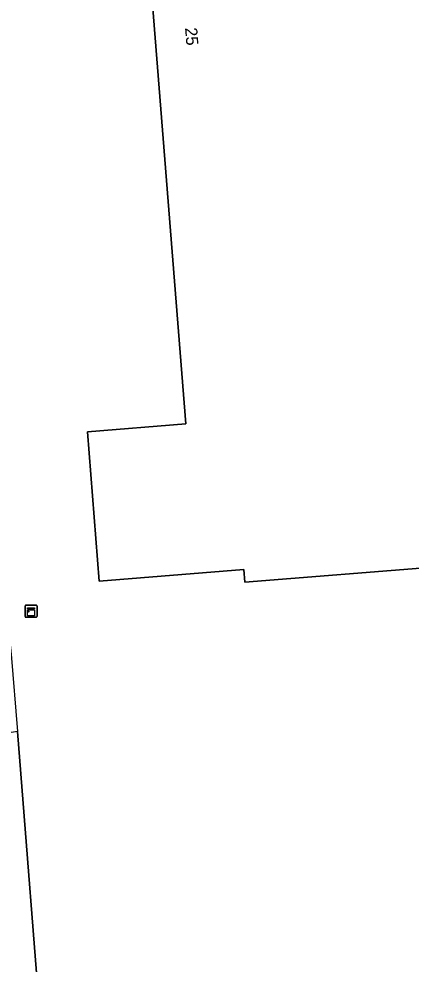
# Model space of a CAD drawing. Extents: x 157793 to 159380, y 380877 to 382313.
# Drawn here: x 157998 to 158030.4, y 381260.3 to 381338.5 of the extents above; entities that cross this region are included whole.
import ezdxf

# ---------------------------------------------------------------- set-up
doc = ezdxf.new("R2010")
doc.units = 0
for name, color, linetype in [('IMGEO_Erf', 7, 'Continuous'), ('IMGEO_Kast', 7, 'Continuous'), ('IMGEO_Pand', 7, 'Continuous'), ('IMGEO_Pand_nummerreeks', 7, 'Continuous'), ('IMGEO_Voetpad_open', 7, 'Continuous')]:
    doc.layers.add(name, color=color, linetype=linetype)

msp = doc.modelspace()

# ---------------------------------------------------------------- linework, layer by layer
at = {"layer": 'IMGEO_Erf'}
msp.add_lwpolyline([(158030.615, 381422.766), (158029.837, 381431.674), (158024.855, 381431.246), (158028.741, 381386.724), (158000, 381384.363), (157994.33, 381383.92), (157990.751, 381428.76), (157975.08, 381427.53), (157974.847, 381427.508), (157974.929, 381426.631), (157975.487, 381419.212), (157977.357, 381395.476), (157977.741, 381390.203), (157978.379, 381382.688), (157978.576, 381382.684), (157984.575, 381306.939), (157995.499, 381307.813), (157996.345, 381297.089), (157996.832, 381290.907), (157997.351, 381285.965), (157997.859, 381279.57), (158000, 381252.62)], dxfattribs=at)
msp.add_lwpolyline([(158047.899, 381301.025), (158048.423, 381294.449), (158016.649, 381291.918), (158016.566, 381292.959), (158004.621, 381292.008), (158003.638, 381304.353), (158011.782, 381305.002), (158005.897, 381378.916), (158010.882, 381379.313), (158041.518, 381381.753)], close=True, dxfattribs=at)
at = {"layer": 'IMGEO_Kast'}
for p, q in [((157998.491, 381289.089), (157998.491, 381289.93)), ((157998.491, 381289.93), (157998.491, 381289.089)), ((157998.566, 381290.014), (157999.407, 381290.014)), ((157999.407, 381290.014), (157998.566, 381290.014)), ((157999.491, 381289.939), (157999.491, 381289.098)), ((157999.491, 381289.098), (157999.491, 381289.939)), ((157999.416, 381289.014), (157998.575, 381289.014)), ((157998.575, 381289.014), (157999.416, 381289.014))]:
    msp.add_line(p, q, dxfattribs=at)
for points in [[(157998.686, 381289.804), (157999.286, 381289.804), (157999.286, 381289.719), (157998.686, 381289.719), (157998.686, 381289.804)], [(157998.686, 381289.629), (157999.286, 381289.629), (157999.286, 381289.14), (157998.686, 381289.14), (157998.686, 381289.629)]]:
    msp.add_lwpolyline(points, dxfattribs=at)
msp.add_circle((157998.77, 381289.478), 0.0377, dxfattribs=at)
for centre, start, end in [((157998.569, 381289.936), 92.4484, 184.28452), ((157998.569, 381289.936), 92.4484, 184.28452), ((157999.413, 381289.936), 2.4484, 94.28452), ((157999.413, 381289.936), 2.4484, 94.28452), ((157998.569, 381289.092), 182.4484, 274.28452), ((157998.569, 381289.092), 182.4484, 274.28452), ((157999.413, 381289.092), 272.4484, 4.28452), ((157999.413, 381289.092), 272.4484, 4.28452)]:
    msp.add_arc(centre, 0.0779, start, end, dxfattribs=at)
at = {"layer": 'IMGEO_Pand'}
msp.add_lwpolyline([(158016.649, 381291.918), (158048.423, 381294.449), (158047.899, 381301.025), (158041.518, 381381.753), (158010.882, 381379.313), (158005.897, 381378.916), (158011.782, 381305.002), (158003.638, 381304.353), (158004.621, 381292.008), (158016.566, 381292.959)], close=True, dxfattribs=at)
at = {"layer": 'IMGEO_Voetpad_open'}
msp.add_lwpolyline([(157997.859, 381279.57), (157988.609, 381278.075), (157988.038, 381280.252), (157984.537, 381279.44), (157986.63, 381271.474), (157988.013, 381267.372), (157991.275, 381268.677), (157991.786, 381267.229), (157992.8, 381264.695), (157993.893, 381262.194), (157995.065, 381259.729), (157996.314, 381257.303), (157997.64, 381254.918), (157998.009, 381254.194), (157998.387, 381253.475), (157998.776, 381252.762), (157998.899, 381252.54), (158000, 381252.62)], close=True, dxfattribs=at)

# ---------------------------------------------------------------- texts
at = {"layer": 'IMGEO_Pand_nummerreeks'}
msp.add_text('25', height=1, rotation=274.55226, dxfattribs=at).set_placement((158011.704, 381337.736))

doc.saveas('drawing.dxf')
